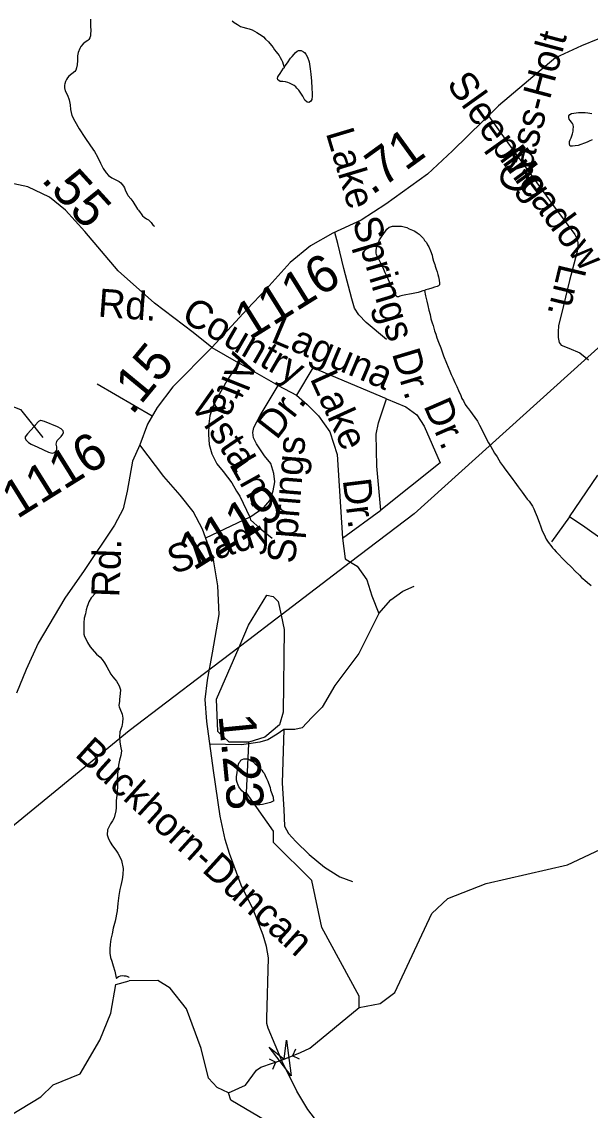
# Model space of a CAD drawing. Extents: x 2001466 to 31450019, y -30647475 to 847247.
# Drawn here: x 2036512 to 2040348, y 671580 to 678927 of the extents above; entities that cross this region are included whole.
import ezdxf

# ---------------------------------------------------------------- set-up
doc = ezdxf.new("R2010")
doc.units = 0
for name, color, linetype in [('Exist Hydrographic Creek Single Shore', 7, 'Continuous'), ('Exist Hydrographic Misc Water Feature', 7, 'Continuous'), ('Exist Road Non-System Type 51', 7, 'Continuous'), ('Exist Road Non-System Type 51 Label', 7, 'Continuous'), ('Exist Road Secondary Mileage Hundredths English Label', 7, 'Continuous'), ('Exist Road Secondary Structure Pipe Attributed CELL', 7, 'Continuous'), ('Exist Road Secondary Structure Pipe CELL', 7, 'Continuous'), ('Exist Road Secondary Type 51 Attributed', 7, 'Continuous'), ('Exist Road Secondary Type 51 Label', 7, 'Continuous'), ('Exist Road Secondary Type 51 Number Label', 7, 'Continuous'), ('Exist Utilities Electrical Transmission Line', 7, 'Continuous')]:
    doc.layers.add(name, color=color, linetype=linetype)

msp = doc.modelspace()

# ---------------------------------------------------------------- linework, layer by layer
at = {"layer": 'Exist Hydrographic Creek Single Shore'}
for points in [[(2038788.6, 672274), (2038930.7, 672300.6), (2039029.5, 672374), (2039278.6, 672907.1), (2039387.5, 673009.9), (2039645.7, 673109.6), (2040194.6, 673236.3), (2040902.7, 673569.6), (2041035.5, 673711.3), (2041110.6, 673860.7), (2041617.7, 674513.2), (2041766.5, 674605.3), (2042058.7, 674697.8), (2042616.7, 674673.3)], [(2036129.8, 669704.3), (2036140.5, 669762), (2036131.5, 669844.3), (2036073.5, 669937.3), (2036056.5, 670052.5), (2035998.6, 670145.5), (2035998.6, 670253.8), (2035856.5, 670420.7), (2035864.5, 670561.7), (2036114.5, 671120.9), (2036272.6, 671393.3), (2036364.7, 671503), (2036639.6, 671671.3), (2036722.7, 671751.6), (2036905.6, 671826.6), (2037038.7, 672053.6), (2037113.7, 672235.8), (2037146.5, 672428.7), (2037236.1, 672453.3)], [(2037906.6, 671698), (2037831.6, 671732.4), (2037772.5, 671795.9), (2037722.5, 671997.1), (2037622.6, 672264.9), (2037513.6, 672404.9), (2037430.5, 672455.7), (2037236.1, 672453.3)], [(2037906.6, 671698), (2038022.5, 671748.2), (2038097, 671850.7), (2038125.6, 671871.2), (2038283.2, 671924.9), (2038393.2, 671968.8), (2038456.2, 671998.9), (2038788.6, 672274)], [(2039190.5, 670841.9), (2039149.5, 670934.6), (2039057.6, 671084.1), (2038823.4, 671280.8), (2038769.9, 671291.8), (2038668.7, 671295.5), (2038600.6, 671299.2), (2038444.5, 671338.8), (2037923.7, 671648.5), (2037906.6, 671698)]]:
    msp.add_lwpolyline(points, dxfattribs=at)
at = {"layer": 'Exist Hydrographic Misc Water Feature'}
msp.add_line((2038043.1, 674053.8), (2038043.6, 674064.1), dxfattribs=at)
for points in [[(2036974.5, 678944.1), (2036974.5, 678924.4), (2036976.7, 678896.5), (2036978.8, 678868.5), (2036976.7, 678844), (2036974.7, 678832.6), (2036970.6, 678818.7), (2036964.8, 678808.2), (2036956.8, 678800.1), (2036938.6, 678788.2), (2036926.9, 678778.6), (2036910.9, 678760.1), (2036902.7, 678746.2), (2036892.9, 678720.2), (2036889, 678696.5), (2036887.1, 678666.2), (2036885.1, 678635.9), (2036881, 678616.3), (2036876.7, 678600.8), (2036869.1, 678590.3), (2036849.4, 678574.3), (2036829.3, 678559.9), (2036821.1, 678549.4), (2036813.3, 678536.5), (2036807.4, 678524.3), (2036801.4, 678508), (2036801.2, 678499.8), (2036799.4, 678481.8), (2036805.3, 678460.4), (2036821.3, 678432.1), (2036831.4, 678400), (2036837.5, 678366.2), (2036841.6, 678334.1), (2036845.7, 678314.3), (2036849.6, 678294.6), (2036869.7, 678256.5), (2036899.8, 678204.1), (2036938, 678145.9), (2036975.9, 678088.6), (2037002, 678050.3), (2037022, 678014.6), (2037044.2, 677972.4), (2037062.2, 677936.7), (2037080.3, 677906.8), (2037096.1, 677890.1), (2037120.1, 677872.4), (2037146.3, 677858.8), (2037168.3, 677848.5), (2037180.3, 677839.2), (2037190.2, 677829.1), (2037198.4, 677816.7), (2037204.3, 677805.1), (2037212.3, 677785.2), (2037228.3, 677757), (2037230.6, 677752.9)], [(2037932.1, 678933.9), (2037946, 678921.9), (2037968, 678907.9), (2037988.1, 678895.9), (2038004, 678890), (2038028, 678884), (2038046.1, 678878), (2038066, 678872.1), (2038082, 678864.1), (2038098.2, 678854.1), (2038116.2, 678844.1), (2038128.1, 678836.2), (2038142.2, 678826.2), (2038156.2, 678810.2), (2038176.1, 678790.3), (2038196.4, 678766.3), (2038208.3, 678752.3), (2038218.3, 678738.3), (2038228.4, 678724.4), (2038238.2, 678712.4), (2038248.5, 678698.4), (2038256.5, 678684.5), (2038264.5, 678670.5), (2038270.4, 678656.5), (2038276.4, 678640.5), (2038280.5, 678626.5), (2038282.5, 678616.5)], [(2038282.5, 678616.5), (2038288.5, 678628.5), (2038304.4, 678650.5), (2038326.4, 678680.6), (2038336.4, 678692.6), (2038350.4, 678708.6), (2038356.3, 678716.7), (2038370.3, 678728.6), (2038378.3, 678732.6), (2038388.3, 678732.6), (2038398.4, 678732.7), (2038412.3, 678724.7), (2038420.3, 678718.7), (2038428.3, 678708.8), (2038440.4, 678688.8), (2038450.4, 678656.8), (2038458.4, 678608.8), (2038462.5, 678572.9), (2038466.6, 678524.8), (2038468.7, 678478.9), (2038470.7, 678442.9), (2038470.7, 678424.9), (2038468.9, 678402.9), (2038460.9, 678388.9), (2038449, 678382.8), (2038436.9, 678384.8), (2038423, 678396.8), (2038415, 678410.8), (2038408.8, 678424.8), (2038390.8, 678452.7), (2038380.7, 678464.7), (2038368.8, 678478.7), (2038360.8, 678486.6), (2038350.6, 678496.7), (2038332.7, 678506.6), (2038318.6, 678512.6), (2038306.7, 678516.6), (2038290.7, 678520.5), (2038272.7, 678522.5), (2038256.7, 678524.5), (2038246.6, 678530.5), (2038240.7, 678534.5), (2038238.6, 678544.5), (2038240.7, 678554.5), (2038244.6, 678562.5), (2038254.6, 678578.4), (2038278.6, 678612.5), (2038282.5, 678616.5)], [(2040360.9, 678130.5), (2040341, 678120.4), (2040327.1, 678114.4), (2040309, 678106.3), (2040285, 678098.3), (2040267.2, 678092.3), (2040247.1, 678088.3), (2040229.1, 678086.2), (2040217.2, 678086.2), (2040213.1, 678088.2), (2040211.2, 678092.2), (2040209.2, 678102.2), (2040209.2, 678118.2), (2040213.1, 678130.2), (2040219, 678144.2), (2040225, 678156.2), (2040229.1, 678170.2), (2040233, 678188.2), (2040233, 678200.2), (2040234.8, 678218.2), (2040233, 678232.2), (2040228.9, 678240.2), (2040222.9, 678250.2), (2040212.9, 678260.2), (2040206.7, 678270.2), (2040202.8, 678280.2), (2040204.7, 678292.1), (2040210.8, 678300.1), (2040222.7, 678308.1), (2040236.9, 678310.2), (2040268.8, 678314.2), (2040284.8, 678314.2), (2040298.8, 678314.3), (2040314.8, 678314.3), (2040332.8, 678312.4), (2040344.7, 678310.4), (2040358.9, 678308.4)], [(2037230.6, 677752.9), (2037248.2, 677730.8), (2037260.3, 677712.8), (2037292.3, 677662.8), (2037298.5, 677654.8), (2037310.4, 677638.9), (2037316.5, 677630.9), (2037326.6, 677616.9), (2037338.4, 677607), (2037354.4, 677597), (2037366.5, 677589), (2037374.5, 677583), (2037384.6, 677571), (2037394.6, 677559), (2037402.6, 677551.1), (2037404.7, 677545.1)], [(2039229, 677112.5), (2039219.2, 677110.5), (2039201.1, 677104.5), (2039187.2, 677100.4), (2039165, 677094.4), (2039143.1, 677090.4), (2039129.2, 677088.4), (2039103.1, 677084.3), (2039081.2, 677078.2), (2039063.1, 677074.2), (2039053.3, 677070.2), (2039043.2, 677070.2), (2039035, 677086.2), (2039021.1, 677106.1), (2038980.9, 677200), (2038964.9, 677232), (2038954.9, 677254), (2038944.8, 677280), (2038928.8, 677309.9), (2038920.8, 677323.9), (2038912.8, 677337.9), (2038904.8, 677355.9), (2038902.6, 677365.9), (2038902.6, 677379.9), (2038906.7, 677401.9), (2038916.5, 677429.9), (2038926.6, 677453.9), (2038940.5, 677475.9), (2038954.5, 677497.9), (2038966.4, 677514), (2038976.4, 677528), (2038990.3, 677540), (2039000.4, 677542.1), (2039014.3, 677546.1), (2039034.4, 677548.1), (2039052.3, 677548.1), (2039074.2, 677548.2), (2039110.3, 677538.2), (2039126.3, 677530.2), (2039148.4, 677520.3), (2039164.4, 677514.3), (2039180.4, 677502.4), (2039194.4, 677492.4), (2039210.4, 677476.4), (2039222.5, 677464.5), (2039230.5, 677450.5), (2039242.6, 677436.5), (2039250.6, 677420.5), (2039258.6, 677408.6), (2039270.7, 677380.5), (2039280.7, 677350.5), (2039284.6, 677336.6), (2039290.7, 677310.6), (2039298.7, 677288.6), (2039302.8, 677276.6), (2039308.8, 677256.6), (2039314.9, 677238.7), (2039320.9, 677220.7), (2039324.8, 677204.7), (2039328.9, 677182.7), (2039330.9, 677162.7), (2039330.9, 677150.7), (2039325, 677144.7), (2039314.9, 677140.7), (2039296.9, 677134.6), (2039279.1, 677128.6), (2039256.9, 677122.6), (2039239.1, 677116.5), (2039229, 677112.5)], [(2039229, 677112.5), (2039237, 677076.5), (2039245.2, 677040.6), (2039253.2, 677010.6), (2039259.4, 676980.6), (2039267.4, 676950.6), (2039273.3, 676922.6), (2039281.5, 676894.7), (2039287.5, 676876.7), (2039297.5, 676840.7), (2039305.5, 676818.7), (2039313.5, 676792.8), (2039323.8, 676764.8), (2039339.8, 676724.8), (2039357.8, 676672.8), (2039377.9, 676622.9), (2039400, 676568.9), (2039410.1, 676544.9), (2039420.1, 676523), (2039434.1, 676491), (2039448.2, 676465.1), (2039460.1, 676437), (2039474.3, 676403.1), (2039482.3, 676383.1), (2039492.3, 676367.1), (2039504.4, 676343.2), (2039514.5, 676327.2), (2039526.6, 676313.2), (2039540.5, 676295.2), (2039552.4, 676281.3), (2039570.6, 676255.3), (2039586.6, 676231.3), (2039600.8, 676203.4), (2039612.7, 676183.4), (2039628.7, 676149.5), (2039638.9, 676129.5), (2039648.8, 676109.4), (2039660.9, 676085.5), (2039676.9, 676059.5), (2039689, 676039.5), (2039702.9, 676015.6), (2039720.9, 675989.6), (2039743.1, 675949.7), (2039763, 675921.7), (2039771.2, 675909.7), (2039807.3, 675861.8), (2039825.3, 675837.8), (2039839.3, 675819.9), (2039861.4, 675787.9), (2039889.5, 675752), (2039923.5, 675704.1), (2039935.6, 675690.1), (2039949.6, 675670.1), (2039959.6, 675656.1), (2039967.6, 675640.2), (2039977.7, 675616.1), (2039989.8, 675586.2), (2040005.8, 675542.2), (2040011.7, 675524.3), (2040023.8, 675490.3), (2040032, 675474.3), (2040043.9, 675450.3), (2040051.9, 675434.3), (2040059.9, 675420.3), (2040072, 675404.4), (2040082, 675392.4), (2040094.1, 675376.4), (2040106, 675364.5), (2040118.1, 675348.5), (2040138.2, 675328.5), (2040158.1, 675306.6), (2040176.2, 675288.6), (2040184.2, 675280.6), (2040224.3, 675242.7), (2040244.2, 675220.7), (2040276.2, 675190.8), (2040290.4, 675176.8), (2040312.5, 675156.8), (2040330.4, 675140.9), (2040354.4, 675121)], [(2035018.7, 676149.9), (2035061.8, 676185.1), (2035261.7, 676292.6), (2035486.8, 676376.7), (2035703.8, 676500.2), (2036044.8, 676503.1), (2036253.7, 676475.9), (2036369.8, 676362), (2036503.7, 676310.1), (2036653.8, 676120)], [(2036601.9, 676203.1), (2036595.1, 676195.8), (2036549.4, 676145.9), (2036535.5, 676125.7), (2036535.5, 676115.8), (2036539.4, 676105.9), (2036557.4, 676085.9), (2036575.4, 676076.5), (2036619.5, 676055.9), (2036691.5, 676022.4), (2036707.5, 676016.4), (2036721.4, 676014.4), (2036737.6, 676022.3), (2036747.5, 676036.1), (2036747.5, 676056.6), (2036743.4, 676076.3), (2036747.5, 676092.7), (2036751.4, 676100.8), (2036761.4, 676112.1), (2036777.4, 676128.1), (2036789.3, 676144.3), (2036793.2, 676154.1), (2036791.2, 676166.4), (2036776.8, 676179), (2036753.2, 676192.6), (2036665.1, 676229.7), (2036641.1, 676235.9), (2036637.2, 676236), (2036625.1, 676228), (2036601.9, 676203.1)], [(2037011, 675072.6), (2036981, 675038.8), (2036965, 675011.3), (2036957, 674991), (2036953.2, 674981.1), (2036947.2, 674956.7), (2036941.3, 674930.5), (2036933.3, 674901.2), (2036931.4, 674869.2), (2036929.6, 674824.9), (2036929.6, 674815.1), (2036931.6, 674792.9), (2036935.5, 674777.2), (2036943.5, 674760.7), (2036955.6, 674736.7), (2036973, 674708.5), (2036985.8, 674691), (2037015.9, 674659.1), (2037041.7, 674637.3), (2037054.9, 674621.5), (2037070, 674599), (2037085.8, 674573.3), (2037100, 674547.5), (2037113.9, 674523.4), (2037126, 674505.2), (2037140, 674489.3), (2037152.1, 674475.2), (2037160, 674461), (2037170.1, 674445.2), (2037178.1, 674417.2), (2037176.2, 674393.4), (2037172.1, 674353.3), (2037170.3, 674339.4), (2037168.3, 674327.2), (2037166.4, 674311.6), (2037169.1, 674301.7), (2037174.4, 674291.8), (2037188.3, 674253.7), (2037192.9, 674225.8), (2037192.4, 674197.1), (2037186.5, 674169.3), (2037172.8, 674135.1), (2037170.7, 674099.1), (2037174.6, 674063.7), (2037181, 674025), (2037184.9, 674005.3), (2037180.8, 673973.4), (2037171.1, 673943.2), (2037165, 673909.7), (2037163.1, 673889.3), (2037161.1, 673871.3), (2037157, 673841.7), (2037155.1, 673811.5), (2037157.2, 673771.3), (2037155.3, 673725.3), (2037149.4, 673667.2), (2037149.6, 673621.3), (2037147.7, 673601.6), (2037135.4, 673553.5), (2037123.6, 673533.2), (2037109.8, 673513), (2037089.9, 673473.2), (2037087.9, 673439.6), (2037093.8, 673419), (2037108, 673389.2), (2037124.6, 673363.5), (2037145.9, 673335.1), (2037160, 673315.1), (2037171.9, 673294.4), (2037184, 673265.4), (2037196.3, 673211.9), (2037194.3, 673171.7), (2037190.2, 673137.3), (2037180.3, 673097.4), (2037172.6, 673068.8), (2037166.6, 673029.6), (2037160.5, 672975.6), (2037156.6, 672925.6), (2037142.8, 672855.3), (2037129.3, 672808.8), (2037120.9, 672771.3), (2037112.9, 672733.7), (2037109.2, 672697.7), (2037105.1, 672669.9), (2037105.3, 672639.6), (2037111.2, 672609.9), (2037119.4, 672586), (2037129.3, 672553.8), (2037139.3, 672517.5), (2037145.3, 672496), (2037149.6, 672473.7), (2037150.4, 672468.8)], [(2037978.6, 674706.3), (2038042.6, 674854.9), (2038166.6, 675055.7), (2038208.7, 675048.3), (2038241.7, 675014.8), (2038262.1, 674922.1)], [(2038262.1, 674922.1), (2038283.7, 674823.7), (2038276.8, 674266.1), (2038251.7, 674181.3), (2038151.7, 674098), (2038043.6, 674064.1)], [(2038043.6, 674064.1), (2037910.7, 674063.5), (2037835.7, 674137.3), (2037826.7, 674354), (2037978.6, 674706.3)], [(2038788.6, 672274), (2038788.6, 672349.4), (2038537.6, 672813.9), (2038470.5, 673130.2), (2038211.6, 673388.1), (2038211.6, 673463.6), (2038027.6, 673723.2), (2038043.1, 674053.8)], [(2038119.5, 673641.1), (2038095.5, 673640.9), (2038057.6, 673640.9), (2038053.5, 673644.9), (2038045.5, 673658.9), (2038039.5, 673678.9), (2038033.6, 673690.8), (2038025.4, 673704.8), (2038015.3, 673716.8), (2038007.3, 673726.8), (2037997.5, 673736.8), (2037983.3, 673752.8), (2037977.4, 673762.7), (2037971.2, 673774.7), (2037965.3, 673792.7), (2037961.2, 673806.7), (2037961.2, 673832.7), (2037965.1, 673856.7), (2037967.1, 673878.7), (2037969.2, 673892.7), (2037971.2, 673900.7), (2037974.9, 673914.7), (2037979, 673926.7), (2037985, 673934.7), (2037991.1, 673942.7), (2037999.1, 673946.8), (2038011, 673950.8)], [(2038011, 673950.8), (2038019, 673952.8), (2038037.1, 673950.8), (2038051, 673944.8), (2038061, 673938.8), (2038072.9, 673930.9), (2038087.1, 673918.9), (2038099, 673909), (2038111.1, 673897), (2038123.2, 673885), (2038131.2, 673875), (2038139.2, 673865), (2038147.2, 673855), (2038155.2, 673839.1), (2038163.2, 673819.1), (2038171.4, 673801.1), (2038177.3, 673787.1), (2038187.4, 673757.2), (2038191.5, 673741.2), (2038199.5, 673717.2), (2038207.5, 673693.1), (2038209.3, 673685.2), (2038211.6, 673671.2), (2038213.6, 673667.2), (2038189.6, 673657.1), (2038137.5, 673643.1), (2038119.5, 673641.1)], [(2037236.9, 672476.1), (2037233.5, 672477.8), (2037215.4, 672483.9), (2037203.5, 672485.8), (2037191.4, 672486.1), (2037175.4, 672483.9), (2037165.4, 672480), (2037155.3, 672473.6), (2037150.4, 672468.8)]]:
    msp.add_lwpolyline(points, dxfattribs=at)
at = {"layer": 'Exist Road Non-System Type 51'}
for p, q in [((2037391.4, 676265.4), (2037019.9, 676481.1)), ((2038241.3, 676471.5), (2038365.9, 676405.7)), ((2040207.8, 675585.9), (2040400.5, 675867)), ((2038676.4, 675441.1), (2038935.6, 675630.2)), ((2040207.8, 675585.9), (2040087.8, 675415.4))]:
    msp.add_line(p, q, dxfattribs=at)
for points in [[(2039660.8, 678292.2), (2039773.1, 678134.7), (2040100.5, 677685.4), (2040243.5, 677491.8), (2040258.2, 677465), (2040264.9, 677436.9), (2040264.9, 677404.8), (2040256.9, 677366.1), (2040208.7, 677181.5), (2040153.9, 676954.8), (2040133.9, 676877.2), (2040132.6, 676831.7), (2040132.6, 676795.6), (2040137.9, 676760.9), (2040151.3, 676744.8), (2040204.7, 676723.4), (2040278.2, 676691.3), (2040335.7, 676645.9)], [(2038973.9, 676781.5), (2038836.3, 676897.8), (2038786.8, 676948.6), (2038757.4, 676994.1), (2038740.1, 677055.6), (2038685.3, 677261.5), (2038645.2, 677430), (2038624.4, 677505.5)], [(2037795.3, 676728.2), (2037974, 676624.2)], [(2037974, 676624.2), (2037896.5, 676503.9), (2037847.1, 676415.6), (2037803, 676334), (2037780.3, 676267.2), (2037773.6, 676212.4), (2037770.9, 676140.4), (2037776.3, 676073.6), (2037795, 676010.7), (2037828.4, 675942.5), (2037871.1, 675891.7), (2037928.6, 675814.2), (2037960.7, 675758), (2037983.4, 675724.6), (2038050.2, 675582.6)], [(2038241.3, 676471.5), (2037974, 676624.2)], [(2038973.4, 676381.1), (2038476.5, 676591.8), (2038365.9, 676405.7)], [(2038050.2, 675582.6), (2038145.1, 675648.1), (2038185.2, 675694.9), (2038207.9, 675760.4), (2038218.6, 675820.6), (2038213.3, 675876.7), (2038191.9, 675946.3), (2038150.4, 675997.1), (2038095.7, 676077.3), (2038075.6, 676118.8), (2038070.3, 676153.5), (2038078.3, 676188.3), (2038121, 676269.6), (2038241.3, 676471.5)], [(2038365.9, 676405.7), (2038438.7, 676343.3), (2038514.4, 676267.7), (2038591.7, 676158.3), (2038639.8, 676005.9), (2038676.4, 675441.1)], [(2038935.6, 675630.2), (2038908.6, 675927.3), (2038903.2, 676143.4), (2038919.4, 676219.1), (2038973.4, 676381.1)], [(2038973.4, 676381.1), (2039103, 676327.1), (2039178.6, 676273.1), (2039227.2, 676197.5), (2039335.2, 675948.9), (2038935.6, 675630.2)], [(2038050.2, 675582.6), (2037752, 675442.2)], [(2038050.2, 675582.6), (2038055.3, 675565.4), (2038120.1, 675505.9), (2038201.1, 675441.1)], [(2038676.4, 675441.1), (2038695.3, 675300.7), (2038731.1, 675279.1)], [(2038731.1, 675279.1), (2038776.3, 675252), (2038841.1, 675160.2), (2038873.5, 675052.1), (2038922.1, 674933.3)], [(2038922.1, 674933.3), (2039003.1, 675025.1), (2039084.1, 675084.6), (2039159.7, 675117)], [(2038922.1, 674933.3), (2038787.1, 674663.2), (2038625.1, 674447.1), (2038538.7, 674301.2), (2038468.4, 674231), (2038403.6, 674160.7), (2038355, 674149.9), (2038279.4, 674149.9)], [(2038279.4, 674149.9), (2038236.2, 674117.5), (2038171.4, 674079.7), (2038117.4, 674063.5), (2038043.1, 674053.8)], [(2038279.4, 674149.9), (2038268.6, 673788), (2038279.4, 673609.7), (2038284.8, 673496.2), (2038311.8, 673447.6), (2038360.4, 673393.6), (2038452.2, 673307.2), (2038554.9, 673220.7), (2038657.5, 673155.9), (2038743.9, 673123.5)], [(2038043.1, 674053.8), (2037993.2, 674047.3), (2037781, 674051.4)]]:
    msp.add_lwpolyline(points, dxfattribs=at)
at = {"layer": 'Exist Road Secondary Structure Pipe Attributed CELL'}
msp.add_lwpolyline([(2038298.9, 672053.9), (2038329.2, 671812), (2038181.9, 672006.4), (2038283.2, 671924.9)], close=True, dxfattribs=at)
at = {"layer": 'Exist Road Secondary Structure Pipe CELL'}
for p, q in [((2038226.6, 671903.6), (2038339.8, 671946.2)), ((2038359.5, 671993), (2038339.8, 671946.2)), ((2038385.5, 671924), (2038339.8, 671946.2)), ((2038181, 671925.8), (2038226.6, 671903.6)), ((2038206.9, 671856.8), (2038226.6, 671903.6))]:
    msp.add_line(p, q, dxfattribs=at)
at = {"layer": 'Exist Road Secondary Type 51 Attributed'}
for points in [[(2040729.4, 678974), (2040636, 678923.3), (2040509.3, 678853.6), (2040289.7, 678764.9), (2040114.5, 678682.5), (2040002.6, 678591.6), (2039729.2, 678359.2), (2039418.9, 678055), (2039250, 677898.7), (2038968.1, 677695.8), (2038801.3, 677588.1), (2038611.3, 677499.4), (2038459.3, 677414.9), (2038324.2, 677300.8), (2038161.6, 677121.2), (2038033.9, 676986), (2037795.3, 676728.2)], [(2037795.3, 676728.2), (2037668.7, 676828.6), (2037406.9, 677027.2), (2037163, 677244.8), (2036937.1, 677511), (2036806.3, 677654.7), (2036698.6, 677743.4), (2036552.9, 677813.1), (2036360.5, 677852), (2035935.2, 677901.6), (2035429.8, 677967.7), (2035335.5, 677987)], [(2037795.3, 676728.2), (2037530.4, 676462), (2037424.8, 676322.6), (2037359.4, 676210.6), (2037307.6, 676070.1)], [(2037307.6, 676070.1), (2037258, 675960.3), (2037222.7, 675757.5), (2037196.3, 675638.1), (2037137.7, 675528.3), (2036933.4, 675223), (2036802.6, 675037.1), (2036623.1, 674731.8), (2036541.3, 674555.4), (2036475.8, 674394.8)], [(2038510.4, 671497.2), (2038442, 671585.1), (2038367.7, 671709.6), (2038268.7, 671907.9), (2038174.7, 672133.9), (2038165.1, 672164.5), (2038165.3, 672199.3), (2038176.2, 672607.7), (2038163.6, 672685.9), (2038140.1, 672761.9), (2038075.8, 672930.3), (2037992.6, 673099.8), (2037914.4, 673313.6), (2037883.5, 673408.2), (2037851.8, 673564.5), (2037805.4, 673873), (2037760, 674204.7), (2037749.4, 674352.5), (2037764.2, 674483.5), (2037800.1, 674667.3), (2037843.4, 674925.1), (2037834.9, 675119.4), (2037805.4, 675294.8), (2037730.4, 675501.8), (2037669.2, 675620.1), (2037580.5, 675732.1), (2037470.7, 675856.8), (2037307.6, 676070.1)], [(2041395.2, 675927), (2041422.8, 675745.4), (2041459.1, 675620.7), (2041516.8, 675458), (2041578.3, 675306.5), (2041618.6, 675195.9), (2041621.8, 675135.9), (2041617, 675066.5), (2041593.3, 674990.7), (2041532.6, 674905.4), (2041488.3, 674865.9), (2041452, 674843.8), (2041319.4, 674802.8), (2041204.9, 674807.5), (2041132.3, 674829.6), (2041059.7, 674888), (2040852, 675109.1), (2040788.9, 675162.8), (2040605.7, 675317.5), (2040428.9, 675431.2), (2040312, 675516.5), (2040207.8, 675585.9)]]:
    msp.add_lwpolyline(points, dxfattribs=at)
at = {"layer": 'Exist Utilities Electrical Transmission Line'}
for p, q in [((2038731.1, 675279.1), (2038262.1, 674922.1)), ((2038227, 674895.4), (2038043.5, 674755.8)), ((2038262.1, 674922.1), (2038227, 674895.4)), ((2038043.5, 674755.8), (2037978.6, 674706.3)), ((2037978.6, 674706.3), (2037744.9, 674528.5))]:
    msp.add_line(p, q, dxfattribs=at)
for points in [[(2041828.3, 678162.7), (2041637.6, 677974.8), (2040780.1, 677066.2), (2040310.1, 676642.5)], [(2040310.1, 676642.5), (2039159.6, 675605.3), (2038731.1, 675279.1)], [(2037744.9, 674528.5), (2037236, 674141.1), (2033639.2, 671192.9)]]:
    msp.add_lwpolyline(points, dxfattribs=at)

# ---------------------------------------------------------------- texts
at = {"layer": 'Exist Road Non-System Type 51 Label'}
for s, rotation, p in [('Sleeping', 305.54528, (2039374.2, 678506.5)), ('Lake Springs Dr.', 286.69233, (2038562.4, 678176.5)), ('Meadow', 306.47021, (2039729.2, 678005.1)), ('Ln.', 256.51653, (2040140.5, 677301.1)), ('Country', 330.03553, (2037579.2, 676914.7)), ('Laguna', 337.01823, (2038184.3, 676769.2)), ('Alta', 248.32647, (2037936.3, 676707.3)), ('Lake', 294.43418, (2038454, 676519.5)), ('Vista', 304.36853, (2037639.3, 676346.6)), ('Dr.', 52.13726, (2038231.8, 676098.8)), ('Dr.', 293.48933, (2039220.9, 676335.3)), ('Springs', 85.30294, (2038356.5, 675266.4)), ('Ln.', 299.04391, (2037907.9, 675942)), ('Dr.', 277.04277, (2038677.4, 675834.3)), ('Shady', 18.20663, (2037531.8, 675197.1))]:
    msp.add_text(s, height=190, rotation=rotation, dxfattribs=at).set_placement(p)
at = {"layer": 'Exist Road Secondary Mileage Hundredths English Label'}
for s, rotation, p in [('.71', 35.90059, (2038874.4, 677752.3)), ('.55', 312.33776, (2036637.4, 677858.1)), ('.15', 50.51458, (2037256.2, 676265.5)), ('1.23', 275.59039, (2037838.8, 674245.5))]:
    msp.add_text(s, height=250, rotation=rotation, dxfattribs=at).set_placement(p)
at = {"layer": 'Exist Road Secondary Type 51 Label'}
for s, rotation, p in [('Cass-Holt', 75.15054, (2039905.7, 677754.1)), ('Rd.', 355.65883, (2037022.2, 676937.3)), ('Rd.', 87.75308, (2037169.8, 675039.9)), ('Buckhorn-Duncan', 317.76417, (2036863.3, 673974))]:
    msp.add_text(s, height=190, rotation=rotation, dxfattribs=at).set_placement(p)
at = {"layer": 'Exist Road Secondary Type 51 Number Label'}
for s, p in [('1116', (2038049.3, 676773.4)), ('1116', (2036479.9, 675567.9)), ('1119', (2037671.3, 675218.3))]:
    msp.add_text(s, height=250, rotation=31.91803, dxfattribs=at).set_placement(p)

doc.saveas('drawing.dxf')
